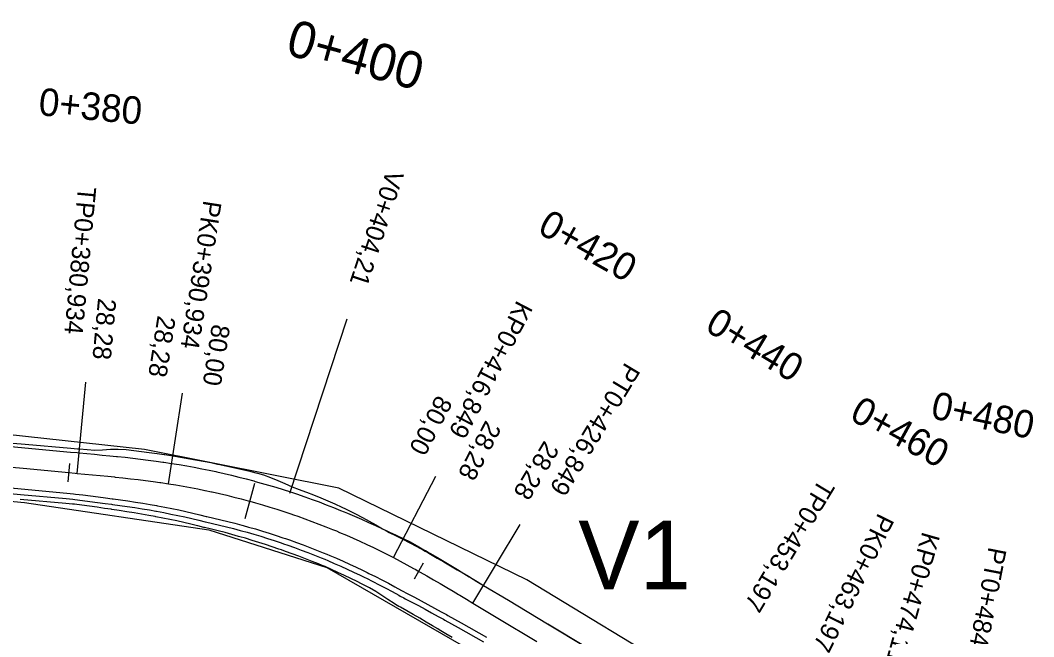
# Model space of a CAD drawing. Extents: x -636600 to -628587, y -1090963 to -1085869.
# Drawn here: x -634878.2 to -634767.8, y -1089382.7 to -1089315.5 of the extents above; entities that cross this region are included whole.
import ezdxf

# ---------------------------------------------------------------- set-up
doc = ezdxf.new("R2010")
doc.units = 0
for name, color, linetype in [('01_PARCELY_NÁVRH_PC', 7, 'Continuous'), ('03_PC_OBJEKTY_NÁVRH', 7, 'Continuous'), ('dno příkopu', 7, 'Continuous'), ('HEKTOMETRY100', 7, 'Continuous'), ('HEKTOMETRY20', 7, 'Continuous'), ('HL_BODY', 7, 'Continuous'), ('POLOMERY', 7, 'Continuous'), ('situace_osa', 7, 'Continuous'), ('situace_těleso', 7, 'Continuous'), ('situace_vozovka', 7, 'Continuous'), ('VRCHOLY', 7, 'Continuous')]:
    doc.layers.add(name, color=color, linetype=linetype)

msp = doc.modelspace()

# ---------------------------------------------------------------- linework, layer by layer
at = {"layer": '01_PARCELY_NÁVRH_PC'}
msp.add_lwpolyline([(-635000.77, -1089355.75), (-634992.82, -1089357.89), (-634964.76, -1089360.12), (-634942.94, -1089362.72), (-634923.44, -1089363.78), (-634877.77, -1089368.09), (-634857.68, -1089371.07), (-634844.84, -1089375.17), (-634808.54, -1089396.06), (-634800.32, -1089400.11), (-634796.28, -1089393.65), (-634805.57, -1089387.14), (-634823.04, -1089376.53), (-634843.52, -1089366.55), (-634864.69, -1089362.3), (-634899.32, -1089358.54), (-634935.9, -1089356.13), (-634995.65, -1089350.55)], close=True, dxfattribs=at)
at = {"layer": 'dno příkopu'}
msp.add_lwpolyline([(-634883.17, -1089366.75), (-634878.2, -1089367.21), (-634873.22, -1089367.67), (-634872.5, -1089367.74), (-634872.29, -1089367.77), (-634871.46, -1089367.87), (-634870.64, -1089367.97), (-634869.82, -1089368.08), (-634869, -1089368.19), (-634868.28, -1089368.28), (-634868.19, -1089368.3), (-634867.37, -1089368.41), (-634866.57, -1089368.53), (-634865.76, -1089368.65), (-634864.96, -1089368.78), (-634864.16, -1089368.91), (-634863.47, -1089369.03), (-634863.37, -1089369.05), (-634862.58, -1089369.2), (-634861.82, -1089369.35), (-634861.06, -1089369.51), (-634860.3, -1089369.67), (-634859.54, -1089369.84), (-634858.78, -1089370.02), (-634858.77, -1089370.03), (-634858.1, -1089370.19), (-634858.03, -1089370.21), (-634857.27, -1089370.38), (-634856.52, -1089370.56), (-634855.76, -1089370.74), (-634855.01, -1089370.94), (-634854.26, -1089371.14), (-634854.12, -1089371.18), (-634853.51, -1089371.34), (-634852.77, -1089371.56), (-634852.03, -1089371.78), (-634851.29, -1089372.01), (-634850.55, -1089372.25), (-634849.81, -1089372.5), (-634849.54, -1089372.59), (-634849.08, -1089372.75), (-634848.35, -1089373.01), (-634847.62, -1089373.28), (-634846.89, -1089373.55), (-634846.17, -1089373.84), (-634845.45, -1089374.13), (-634845.06, -1089374.29), (-634844.73, -1089374.42), (-634844.02, -1089374.73), (-634843.31, -1089375.04), (-634842.6, -1089375.36), (-634841.9, -1089375.68), (-634841.19, -1089376.02), (-634840.69, -1089376.26), (-634840.5, -1089376.36), (-634839.8, -1089376.7), (-634839.11, -1089377.06), (-634838.4, -1089377.43), (-634837.7, -1089377.81), (-634836.99, -1089378.2), (-634836.83, -1089378.29), (-634836.43, -1089378.49), (-634836.28, -1089378.58), (-634835.56, -1089378.96), (-634834.84, -1089379.34), (-634834.12, -1089379.73), (-634833.4, -1089380.12), (-634832.68, -1089380.52), (-634832.11, -1089380.83), (-634831.95, -1089380.92), (-634831.23, -1089381.33), (-634830.5, -1089381.73), (-634827.75, -1089383.27)], dxfattribs=at)
at = {"layer": 'HEKTOMETRY100'}
msp.add_lwpolyline([(-634852.7, -1089366.03), (-634853.76, -1089369.88)], dxfattribs=at)
at = {"layer": 'HEKTOMETRY20'}
for points in [[(-634872.86, -1089363.84), (-634873.05, -1089365.83)], [(-634834.31, -1089374.72), (-634835.29, -1089376.47)]]:
    msp.add_lwpolyline(points, dxfattribs=at)
at = {"layer": 'HL_BODY'}
for points in [[(-634872.02, -1089364.92), (-634871.1, -1089354.96)], [(-634862.09, -1089366.05), (-634860.55, -1089356.17)], [(-634837.57, -1089374.09), (-634832.96, -1089365.22)], [(-634828.9, -1089379.07), (-634823.75, -1089370.5)]]:
    msp.add_lwpolyline(points, dxfattribs=at)
at = {"layer": 'POLOMERY'}
for points in [[(-634872.02, -1089364.92), (-634871.1, -1089354.96)], [(-634862.09, -1089366.05), (-634860.55, -1089356.17)], [(-634837.57, -1089374.09), (-634832.96, -1089365.22)], [(-634828.9, -1089379.07), (-634823.75, -1089370.5)]]:
    msp.add_lwpolyline(points, dxfattribs=at)
at = {"layer": 'situace_osa'}
msp.add_lwpolyline([(-634882.91, -1089363.91), (-634877.93, -1089364.37), (-634872.95, -1089364.83), (-634872.24, -1089364.9), (-634872.02, -1089364.92), (-634871.19, -1089365), (-634870.36, -1089365.08), (-634869.53, -1089365.16), (-634868.71, -1089365.24), (-634867.98, -1089365.31), (-634867.88, -1089365.32), (-634867.05, -1089365.41), (-634866.22, -1089365.5), (-634865.39, -1089365.6), (-634864.57, -1089365.7), (-634863.74, -1089365.81), (-634863.01, -1089365.91), (-634862.91, -1089365.93), (-634862.09, -1089366.05), (-634861.29, -1089366.18), (-634860.49, -1089366.32), (-634859.7, -1089366.46), (-634858.9, -1089366.62), (-634858.11, -1089366.78), (-634858.09, -1089366.78), (-634857.39, -1089366.93), (-634857.31, -1089366.95), (-634856.52, -1089367.12), (-634855.74, -1089367.31), (-634854.95, -1089367.5), (-634854.17, -1089367.7), (-634853.38, -1089367.91), (-634853.23, -1089367.96), (-634852.6, -1089368.13), (-634851.82, -1089368.36), (-634851.05, -1089368.59), (-634850.28, -1089368.83), (-634849.51, -1089369.08), (-634848.74, -1089369.33), (-634848.45, -1089369.43), (-634847.97, -1089369.6), (-634847.21, -1089369.87), (-634846.45, -1089370.15), (-634845.69, -1089370.44), (-634844.94, -1089370.73), (-634844.19, -1089371.03), (-634843.78, -1089371.2), (-634843.44, -1089371.35), (-634842.69, -1089371.66), (-634841.95, -1089371.99), (-634841.21, -1089372.32), (-634840.48, -1089372.66), (-634839.75, -1089373.01), (-634839.22, -1089373.26), (-634839.02, -1089373.36), (-634838.29, -1089373.73), (-634837.57, -1089374.09), (-634836.84, -1089374.48), (-634836.1, -1089374.88), (-634835.37, -1089375.28), (-634835.21, -1089375.37), (-634834.8, -1089375.6), (-634834.64, -1089375.69), (-634833.92, -1089376.1), (-634833.2, -1089376.51), (-634832.48, -1089376.93), (-634831.76, -1089377.36), (-634831.04, -1089377.78), (-634830.49, -1089378.12), (-634830.33, -1089378.21), (-634829.61, -1089378.64), (-634828.9, -1089379.07), (-634826.2, -1089380.69), (-634821.94, -1089383.26)], dxfattribs=at)
at = {"layer": 'situace_těleso'}
for points in [[(-634882.67, -1089361.35), (-634877.69, -1089361.75), (-634872.71, -1089362.17), (-634871.99, -1089362.23), (-634871.78, -1089362.25), (-634870.94, -1089362.32), (-634870.11, -1089362.39), (-634869.26, -1089362.34), (-634868.41, -1089362.27), (-634867.66, -1089362.27), (-634867.56, -1089362.27), (-634866.71, -1089362.31), (-634865.87, -1089362.41), (-634865.02, -1089362.52), (-634864.17, -1089362.63), (-634863.32, -1089362.75), (-634862.57, -1089362.86), (-634862.47, -1089362.88), (-634861.61, -1089363.01), (-634860.78, -1089363.14), (-634859.96, -1089363.29), (-634859.13, -1089363.43), (-634858.3, -1089363.59), (-634857.48, -1089363.75), (-634857.46, -1089363.75), (-634856.73, -1089363.9), (-634856.65, -1089363.92), (-634855.83, -1089364.09), (-634855.01, -1089364.27), (-634854.19, -1089364.46), (-634853.37, -1089364.66), (-634852.55, -1089364.86), (-634852.39, -1089364.9), (-634851.74, -1089365.08), (-634850.95, -1089365.38), (-634850.17, -1089365.7), (-634849.39, -1089366.03), (-634848.62, -1089366.38), (-634847.84, -1089366.68), (-634847.55, -1089366.78), (-634847.05, -1089366.97), (-634846.27, -1089367.27), (-634845.49, -1089367.59), (-634844.72, -1089367.91), (-634843.95, -1089368.25), (-634843.19, -1089368.6), (-634842.78, -1089368.8), (-634842.44, -1089368.97), (-634841.69, -1089369.34), (-634840.95, -1089369.73), (-634840.21, -1089370.13), (-634839.48, -1089370.53), (-634838.76, -1089370.95), (-634838.23, -1089371.23), (-634838.01, -1089371.32), (-634837.25, -1089371.66), (-634836.49, -1089372.01), (-634835.73, -1089372.4), (-634834.98, -1089372.82), (-634834.24, -1089373.24), (-634834.07, -1089373.34), (-634833.67, -1089373.58), (-634833.51, -1089373.67), (-634832.77, -1089374.1), (-634832.05, -1089374.53), (-634831.32, -1089374.96), (-634830.6, -1089375.4), (-634829.88, -1089375.84), (-634829.32, -1089376.18), (-634829.17, -1089376.27), (-634828.45, -1089376.71), (-634827.74, -1089377.14), (-634825.03, -1089378.75), (-634820.77, -1089381.32), (-634820.75, -1089381.33), (-634816.46, -1089383.9)], [(-634831.16, -1089382.82), (-634831.87, -1089382.4), (-634832.58, -1089381.97), (-634832.74, -1089381.88), (-634833.29, -1089381.55), (-634834, -1089381.13), (-634834.7, -1089380.72), (-634835.4, -1089380.31), (-634836.11, -1089379.91), (-634836.81, -1089379.52), (-634836.96, -1089379.43), (-634837.35, -1089379.22), (-634837.5, -1089379.12), (-634838.17, -1089378.68), (-634838.84, -1089378.24), (-634839.5, -1089377.81), (-634840.16, -1089377.41), (-634840.84, -1089377.06), (-634841.04, -1089376.96), (-634841.53, -1089376.71), (-634842.22, -1089376.37), (-634842.91, -1089376.04), (-634843.61, -1089375.71), (-634844.31, -1089375.4), (-634845.01, -1089375.09), (-634845.34, -1089374.96), (-634845.72, -1089374.8), (-634846.44, -1089374.51), (-634847.15, -1089374.23), (-634847.87, -1089373.96), (-634848.59, -1089373.69), (-634849.32, -1089373.43), (-634849.77, -1089373.27), (-634850.04, -1089373.18), (-634850.77, -1089372.93), (-634851.5, -1089372.69), (-634852.23, -1089372.45), (-634852.96, -1089372.22), (-634853.7, -1089372), (-634854.3, -1089371.83), (-634854.44, -1089371.79), (-634855.18, -1089371.58), (-634855.92, -1089371.38), (-634856.67, -1089371.18), (-634857.41, -1089371), (-634858.16, -1089370.82), (-634858.23, -1089370.81), (-634858.9, -1089370.64), (-634858.91, -1089370.64), (-634859.66, -1089370.45), (-634860.41, -1089370.28), (-634861.16, -1089370.11), (-634861.92, -1089369.95), (-634862.68, -1089369.8), (-634863.46, -1089369.64), (-634863.55, -1089369.63), (-634864.24, -1089369.5), (-634865.04, -1089369.36), (-634865.83, -1089369.23), (-634866.63, -1089369.1), (-634867.44, -1089368.98), (-634868.24, -1089368.86), (-634868.34, -1089368.84), (-634869.06, -1089368.74), (-634869.87, -1089368.62), (-634870.69, -1089368.51), (-634871.51, -1089368.4), (-634872.34, -1089368.29), (-634872.55, -1089368.26), (-634873.26, -1089368.19), (-634878.25, -1089367.78)]]:
    msp.add_lwpolyline(points, dxfattribs=at)
at = {"layer": 'situace_vozovka'}
for points in [[(-634882.7, -1089361.67), (-634877.72, -1089362.13), (-634872.75, -1089362.59), (-634872.03, -1089362.66), (-634871.82, -1089362.68), (-634870.99, -1089362.76), (-634870.15, -1089362.84), (-634869.32, -1089362.92), (-634868.48, -1089363), (-634867.75, -1089363.07), (-634867.64, -1089363.08), (-634866.8, -1089363.17), (-634865.96, -1089363.27), (-634865.12, -1089363.36), (-634864.28, -1089363.47), (-634863.43, -1089363.58), (-634862.69, -1089363.69), (-634862.59, -1089363.7), (-634861.74, -1089363.83), (-634860.92, -1089363.96), (-634860.1, -1089364.1), (-634859.28, -1089364.25), (-634858.46, -1089364.41), (-634857.65, -1089364.58), (-634857.63, -1089364.58), (-634856.91, -1089364.73), (-634856.83, -1089364.75), (-634856.02, -1089364.93), (-634855.21, -1089365.12), (-634854.4, -1089365.32), (-634853.6, -1089365.53), (-634852.79, -1089365.74), (-634852.63, -1089365.79), (-634851.99, -1089365.97), (-634851.19, -1089366.2), (-634850.39, -1089366.44), (-634849.6, -1089366.69), (-634848.8, -1089366.94), (-634848.01, -1089367.2), (-634847.72, -1089367.3), (-634847.23, -1089367.48), (-634846.44, -1089367.76), (-634845.66, -1089368.04), (-634844.88, -1089368.34), (-634844.11, -1089368.64), (-634843.33, -1089368.95), (-634842.92, -1089369.12), (-634842.57, -1089369.27), (-634841.8, -1089369.6), (-634841.04, -1089369.93), (-634840.28, -1089370.27), (-634839.52, -1089370.62), (-634838.77, -1089370.98), (-634838.23, -1089371.24), (-634838.02, -1089371.35), (-634837.28, -1089371.72), (-634836.54, -1089372.1), (-634835.78, -1089372.5), (-634835.03, -1089372.9), (-634834.28, -1089373.31), (-634834.11, -1089373.41), (-634833.7, -1089373.63), (-634833.54, -1089373.73), (-634832.8, -1089374.15), (-634832.07, -1089374.57), (-634831.34, -1089374.99), (-634830.61, -1089375.42), (-634829.89, -1089375.85), (-634829.33, -1089376.19), (-634829.17, -1089376.28), (-634828.46, -1089376.71), (-634827.74, -1089377.14), (-634825.04, -1089378.76), (-634820.78, -1089381.33), (-634820.76, -1089381.34), (-634816.47, -1089383.92)], [(-634883.12, -1089366.15), (-634878.14, -1089366.61), (-634873.16, -1089367.07), (-634872.45, -1089367.14), (-634872.23, -1089367.17), (-634871.41, -1089367.27), (-634870.58, -1089367.38), (-634869.76, -1089367.48), (-634868.94, -1089367.59), (-634868.22, -1089367.69), (-634868.12, -1089367.7), (-634867.31, -1089367.82), (-634866.5, -1089367.93), (-634865.69, -1089368.06), (-634864.88, -1089368.18), (-634864.08, -1089368.32), (-634863.38, -1089368.44), (-634863.28, -1089368.46), (-634862.49, -1089368.6), (-634861.72, -1089368.76), (-634860.95, -1089368.91), (-634860.19, -1089369.08), (-634859.42, -1089369.26), (-634858.66, -1089369.44), (-634858.65, -1089369.44), (-634857.97, -1089369.61), (-634857.9, -1089369.62), (-634857.14, -1089369.8), (-634856.38, -1089369.97), (-634855.62, -1089370.16), (-634854.86, -1089370.36), (-634854.1, -1089370.56), (-634853.96, -1089370.6), (-634853.35, -1089370.77), (-634852.6, -1089370.98), (-634851.85, -1089371.21), (-634851.1, -1089371.44), (-634850.36, -1089371.68), (-634849.62, -1089371.93), (-634849.34, -1089372.02), (-634848.88, -1089372.18), (-634848.14, -1089372.45), (-634847.41, -1089372.72), (-634846.68, -1089372.99), (-634845.95, -1089373.28), (-634845.22, -1089373.57), (-634844.83, -1089373.73), (-634844.5, -1089373.87), (-634843.78, -1089374.18), (-634843.06, -1089374.49), (-634842.35, -1089374.81), (-634841.64, -1089375.14), (-634840.93, -1089375.48), (-634840.43, -1089375.72), (-634840.23, -1089375.82), (-634839.53, -1089376.17), (-634838.84, -1089376.53), (-634838.12, -1089376.9), (-634837.41, -1089377.28), (-634836.7, -1089377.68), (-634836.54, -1089377.76), (-634836.14, -1089377.97), (-634835.98, -1089378.05), (-634835.26, -1089378.43), (-634834.54, -1089378.82), (-634833.81, -1089379.21), (-634833.09, -1089379.61), (-634832.37, -1089380.01), (-634831.8, -1089380.32), (-634831.64, -1089380.41), (-634830.92, -1089380.81), (-634830.19, -1089381.22), (-634827.44, -1089382.76)]]:
    msp.add_lwpolyline(points, dxfattribs=at)
at = {"layer": 'VRCHOLY'}
msp.add_lwpolyline([(-634848.85, -1089367.07), (-634842.61, -1089348.07)], dxfattribs=at)

# ---------------------------------------------------------------- texts
at = {"layer": '03_PC_OBJEKTY_NÁVRH'}
msp.add_text('V1', height=7.5, dxfattribs=at).set_placement((-634817.43, -1089377.56))
at = {"layer": 'HEKTOMETRY100'}
msp.add_text('0+400', height=4, rotation=344.6239, dxfattribs=at).set_placement((-634849.45, -1089319.21))
at = {"layer": 'HEKTOMETRY20'}
for s, rotation, p in [('0+380', 354.6981, (-634876.32, -1089325.86)), ('0+420', 330.6555, (-634822, -1089338.63)), ('0+440', 328.9758, (-634803.75, -1089349.27)), ('0+460', 331.1857, (-634787.99, -1089358.99)), ('0+480', 348.142, (-634779.12, -1089358.88))]:
    msp.add_text(s, height=3, rotation=rotation, dxfattribs=at).set_placement(p)
at = {"layer": 'HL_BODY'}
for s, rotation, p in [('TP0+380,934', 264.6981, (-634871.94, -1089333.61)), ('PK0+390,934', 261.1171, (-634858.26, -1089335.09)), ('KP0+416,849', 242.5567, (-634824.09, -1089345.96)), ('PT0+426,849', 238.9758, (-634812.29, -1089352.72)), ('TP0+453,197', 238.9758, (-634791.11, -1089365.41)), ('PK0+463,197', 243.7504, (-634784.72, -1089369.15)), ('KP0+474,114', 254.1753, (-634779.9, -1089371.2)), ('PT0+484,114', 258.95, (-634772.69, -1089372.87))]:
    msp.add_text(s, height=2, rotation=rotation, dxfattribs=at).set_placement(p)
at = {"layer": 'POLOMERY'}
for s, rotation, p in [('28,28', 264.6981, (-634869.75, -1089345.77)), ('28,28', 261.1171, (-634863.26, -1089347.65)), ('80,00', 261.1171, (-634857.33, -1089348.58)), ('80,00', 242.5567, (-634832.83, -1089356.28)), ('28,28', 242.5567, (-634827.5, -1089359.04)), ('28,28', 238.9758, (-634821.11, -1089361.26))]:
    msp.add_text(s, height=2, rotation=rotation, dxfattribs=at).set_placement(p)
at = {"layer": 'VRCHOLY'}
msp.add_text('V0+404,21', height=2, rotation=251.8369, dxfattribs=at).set_placement((-634838.3, -1089331.72))

doc.saveas('drawing.dxf')
